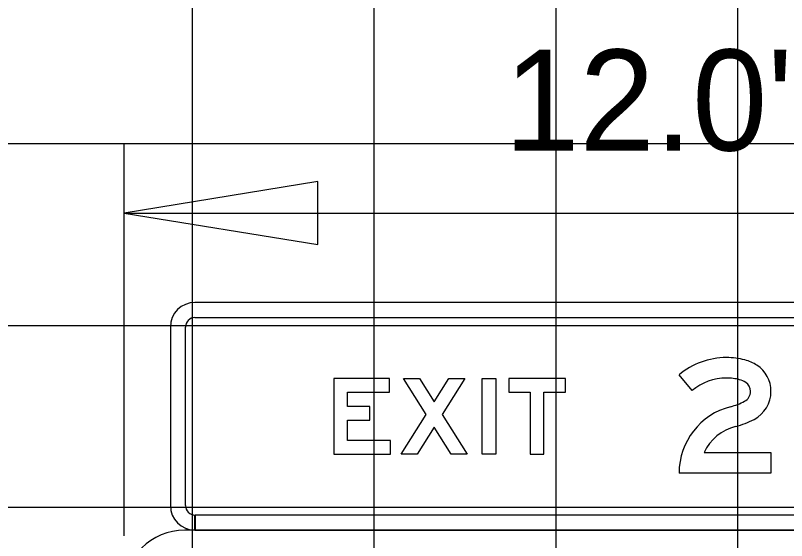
# Model space of a CAD drawing. Extents: x 2193008 to 2198143, y 1236112 to 1237864.
# Drawn here: x 2195822.76 to 2195831.24, y 1237287.74 to 1237293.52 of the extents above; entities that cross this region are included whole.
import ezdxf

# ---------------------------------------------------------------- set-up
doc = ezdxf.new("R2010")
doc.units = 0
for name, color, linetype in [('GSBWFILL', 7, 'Continuous'), ('GSCOLORFILL', 7, 'Continuous'), ('GSDIMS', 7, 'Continuous'), ('GSOUTLINE', 7, 'Continuous'), ('Level 55', 7, 'Continuous'), ('M-ROADS', 7, 'Continuous')]:
    doc.layers.add(name, color=color, linetype=linetype)

msp = doc.modelspace()

# ---------------------------------------------------------------- linework, layer by layer
at = {"layer": 'GSBWFILL'}
for points in [[(2195826.8877, 1237288.8396), (2195826.4131, 1237288.8396), (2195826.4131, 1237289.0635), (2195826.6587, 1237289.0635), (2195826.6587, 1237289.2133), (2195826.4131, 1237289.2133), (2195826.4131, 1237289.3724), (2195826.8752, 1237289.3724), (2195826.8752, 1237289.5222), (2195826.2633, 1237289.5222), (2195826.2633, 1237288.6897), (2195826.8877, 1237288.6897)], [(2195827.5516, 1237288.6897), (2195827.3663, 1237288.9849), (2195827.1811, 1237288.6897), (2195827.0042, 1237288.6897), (2195827.2779, 1237289.1259), (2195827.0292, 1237289.5222), (2195827.2061, 1237289.5222), (2195827.3663, 1237289.2668), (2195827.5266, 1237289.5222), (2195827.7035, 1237289.5222), (2195827.4548, 1237289.1259), (2195827.7285, 1237288.6897)], [(2195827.895, 1237288.6897), (2195827.895, 1237289.5222), (2195828.0448, 1237289.5222), (2195828.0448, 1237288.6897)], [(2195828.1864, 1237289.3724), (2195828.4236, 1237289.3724), (2195828.4236, 1237288.6897), (2195828.5735, 1237288.6897), (2195828.5735, 1237289.3724), (2195828.8107, 1237289.3724), (2195828.8107, 1237289.5222), (2195828.1864, 1237289.5222)]]:
    msp.add_lwpolyline(points, close=True, dxfattribs=at)
for points in [[(2195830.2049, 1237289.3894), (2195830.0595, 1237289.5608)], [(2195830.3344, 1237288.7064), (2195831.071, 1237288.7064), (2195831.071, 1237288.4816), (2195830.0595, 1237288.4816)]]:
    msp.add_lwpolyline(points, dxfattribs=at)
for centre, major_axis, start_param, end_param in [((2195830.5809, 1237288.9465), (0, 0.8057), 0, 0.70376), ((2195830.5809, 1237288.9628), (0, 0.7894), 6.02311, 6.283185), ((2195830.6661, 1237289.2831), (0, 0.458), 5.706931, 6.02311), ((2195830.7297, 1237289.3809), (0, 0.3413), 4.712389, 5.706931), ((2195830.5809, 1237288.9465), (0, 0.5809), 0, 0.70376), ((2195830.5809, 1237288.9628), (0, 0.5646), 6.02311, 6.283185), ((2195830.6661, 1237289.2831), (0, 0.2332), 5.706931, 6.02311), ((2195830.7297, 1237289.3809), (0, 0.1165), 4.712389, 5.706931), ((2195830.7221, 1237289.3809), (0, 0.1241), 3.626327, 4.712389), ((2195830.7221, 1237289.3809), (0, 0.3489), 3.626327, 4.712389), ((2195830.4521, 1237289.8936), (0, 0.7036), 3.392123, 3.626327), ((2195830.8134, 1237288.4816), (0, 0.7539), 0.25053, 1.570796), ((2195830.4521, 1237289.8936), (0, 0.9283), 3.392123, 3.626327), ((2195830.8134, 1237288.4816), (0, 0.5291), 0.25053, 1.132058)]:
    msp.add_ellipse(centre, major_axis=major_axis, ratio=0.999994, start_param=start_param, end_param=end_param, dxfattribs=at)
at = {"layer": 'GSCOLORFILL'}
for p, q in [((2195835.683, 1237290.3589), (2195824.7356, 1237290.3589)), ((2195824.7356, 1237290.1924), (2195835.683, 1237290.1924)), ((2195824.4651, 1237290.0883), (2195824.4651, 1237288.1236)), ((2195824.6316, 1237288.1236), (2195824.6316, 1237290.0883)), ((2195824.7356, 1237287.8531), (2195824.7356, 1237288.0196)), ((2195835.683, 1237288.0196), (2195824.7373, 1237288.0196)), ((2195824.7373, 1237288.0196), (2195824.7373, 1237287.8531)), ((2195835.2876, 1237287.8531), (2195824.6233, 1237287.8531)), ((2195824.7373, 1237287.8531), (2195835.683, 1237287.8531))]:
    msp.add_line(p, q, dxfattribs=at)
for points in [[(2195826.8877, 1237288.8396), (2195826.4131, 1237288.8396), (2195826.4131, 1237289.0635), (2195826.6587, 1237289.0635), (2195826.6587, 1237289.2133), (2195826.4131, 1237289.2133), (2195826.4131, 1237289.3724), (2195826.8752, 1237289.3724), (2195826.8752, 1237289.5222), (2195826.2633, 1237289.5222), (2195826.2633, 1237288.6897), (2195826.8877, 1237288.6897)], [(2195827.5516, 1237288.6897), (2195827.3663, 1237288.9849), (2195827.1811, 1237288.6897), (2195827.0042, 1237288.6897), (2195827.2779, 1237289.1259), (2195827.0292, 1237289.5222), (2195827.2061, 1237289.5222), (2195827.3663, 1237289.2668), (2195827.5266, 1237289.5222), (2195827.7035, 1237289.5222), (2195827.4548, 1237289.1259), (2195827.7285, 1237288.6897)], [(2195827.895, 1237288.6897), (2195827.895, 1237289.5222), (2195828.0448, 1237289.5222), (2195828.0448, 1237288.6897)], [(2195828.1864, 1237289.3724), (2195828.4236, 1237289.3724), (2195828.4236, 1237288.6897), (2195828.5735, 1237288.6897), (2195828.5735, 1237289.3724), (2195828.8107, 1237289.3724), (2195828.8107, 1237289.5222), (2195828.1864, 1237289.5222)]]:
    msp.add_lwpolyline(points, close=True, dxfattribs=at)
for points in [[(2195830.2049, 1237289.3894), (2195830.0595, 1237289.5608)], [(2195830.3344, 1237288.7064), (2195831.071, 1237288.7064), (2195831.071, 1237288.4816), (2195830.0595, 1237288.4816)]]:
    msp.add_lwpolyline(points, dxfattribs=at)
for centre, radius, start, end in [((2195824.7356, 1237290.0883), 0.2706, 90, 180), ((2195824.7356, 1237290.0883), 0.1041, 90, 180), ((2195824.7356, 1237288.1236), 0.2706, 180, 270), ((2195824.7356, 1237288.1236), 0.1041, 180, 270), ((2195824.6233, 1237287.1871), 0.666, 90, 180)]:
    msp.add_arc(centre, radius, start, end, dxfattribs=at)
for centre, major_axis, start_param, end_param in [((2195830.5809, 1237288.9465), (0, 0.8057), 0, 0.70376), ((2195830.5809, 1237288.9628), (0, 0.7894), 6.02311, 6.283185), ((2195830.6661, 1237289.2831), (0, 0.458), 5.706931, 6.02311), ((2195830.7297, 1237289.3809), (0, 0.3413), 4.712389, 5.706931), ((2195830.5809, 1237288.9465), (0, 0.5809), 0, 0.70376), ((2195830.5809, 1237288.9628), (0, 0.5646), 6.02311, 6.283185), ((2195830.6661, 1237289.2831), (0, 0.2332), 5.706931, 6.02311), ((2195830.7297, 1237289.3809), (0, 0.1165), 4.712389, 5.706931), ((2195830.7221, 1237289.3809), (0, 0.1241), 3.626327, 4.712389), ((2195830.7221, 1237289.3809), (0, 0.3489), 3.626327, 4.712389), ((2195830.4521, 1237289.8936), (0, 0.7036), 3.392123, 3.626327), ((2195830.8134, 1237288.4816), (0, 0.7539), 0.25053, 1.570796), ((2195830.4521, 1237289.8936), (0, 0.9283), 3.392123, 3.626327), ((2195830.8134, 1237288.4816), (0, 0.5291), 0.25053, 1.132058)]:
    msp.add_ellipse(centre, major_axis=major_axis, ratio=0.999994, start_param=start_param, end_param=end_param, dxfattribs=at)
at = {"layer": 'GSDIMS'}
for p, q in [((2195823.9573, 1237287.7903), (2195823.9573, 1237292.1002)), ((2195823.9573, 1237291.3424), (2195835.9536, 1237291.3424))]:
    msp.add_line(p, q, dxfattribs=at)
msp.add_lwpolyline([(2195823.9573, 1237291.3424), (2195826.0857, 1237290.9952), (2195826.0857, 1237291.6896)], close=True, dxfattribs=at)
at = {"layer": 'GSOUTLINE'}
for points in [[(2195826.8877, 1237288.8396), (2195826.4131, 1237288.8396), (2195826.4131, 1237289.0635), (2195826.6587, 1237289.0635), (2195826.6587, 1237289.2133), (2195826.4131, 1237289.2133), (2195826.4131, 1237289.3724), (2195826.8752, 1237289.3724), (2195826.8752, 1237289.5222), (2195826.2633, 1237289.5222), (2195826.2633, 1237288.6897), (2195826.8877, 1237288.6897)], [(2195827.5516, 1237288.6897), (2195827.3663, 1237288.9849), (2195827.1811, 1237288.6897), (2195827.0042, 1237288.6897), (2195827.2779, 1237289.1259), (2195827.0292, 1237289.5222), (2195827.2061, 1237289.5222), (2195827.3663, 1237289.2668), (2195827.5266, 1237289.5222), (2195827.7035, 1237289.5222), (2195827.4548, 1237289.1259), (2195827.7285, 1237288.6897)], [(2195827.895, 1237288.6897), (2195827.895, 1237289.5222), (2195828.0448, 1237289.5222), (2195828.0448, 1237288.6897)], [(2195828.1864, 1237289.3724), (2195828.4236, 1237289.3724), (2195828.4236, 1237288.6897), (2195828.5735, 1237288.6897), (2195828.5735, 1237289.3724), (2195828.8107, 1237289.3724), (2195828.8107, 1237289.5222), (2195828.1864, 1237289.5222)]]:
    msp.add_lwpolyline(points, close=True, dxfattribs=at)
for points in [[(2195830.2049, 1237289.3894), (2195830.0595, 1237289.5608)], [(2195830.3344, 1237288.7064), (2195831.071, 1237288.7064), (2195831.071, 1237288.4816), (2195830.0595, 1237288.4816)]]:
    msp.add_lwpolyline(points, dxfattribs=at)
for centre, major_axis, start_param, end_param in [((2195830.5809, 1237288.9465), (0, 0.8057), 0, 0.70376), ((2195830.5809, 1237288.9628), (0, 0.7894), 6.02311, 6.283185), ((2195830.6661, 1237289.2831), (0, 0.458), 5.706931, 6.02311), ((2195830.7297, 1237289.3809), (0, 0.3413), 4.712389, 5.706931), ((2195830.5809, 1237288.9465), (0, 0.5809), 0, 0.70376), ((2195830.5809, 1237288.9628), (0, 0.5646), 6.02311, 6.283185), ((2195830.6661, 1237289.2831), (0, 0.2332), 5.706931, 6.02311), ((2195830.7297, 1237289.3809), (0, 0.1165), 4.712389, 5.706931), ((2195830.7221, 1237289.3809), (0, 0.1241), 3.626327, 4.712389), ((2195830.7221, 1237289.3809), (0, 0.3489), 3.626327, 4.712389), ((2195830.4521, 1237289.8936), (0, 0.7036), 3.392123, 3.626327), ((2195830.8134, 1237288.4816), (0, 0.7539), 0.25053, 1.570796), ((2195830.4521, 1237289.8936), (0, 0.9283), 3.392123, 3.626327), ((2195830.8134, 1237288.4816), (0, 0.5291), 0.25053, 1.132058)]:
    msp.add_ellipse(centre, major_axis=major_axis, ratio=0.999994, start_param=start_param, end_param=end_param, dxfattribs=at)
at = {"layer": 'M-ROADS'}
for p, q in [((2195824.7065, 1237258.1062), (2195824.7065, 1237318.1062)), ((2195826.7065, 1237258.1062), (2195826.7065, 1237318.1062)), ((2195828.7065, 1237258.1062), (2195828.7065, 1237318.1062)), ((2195830.7065, 1237258.1062), (2195830.7065, 1237318.1062)), ((2195734.7065, 1237292.1062), (2195864.7065, 1237292.1062)), ((2195734.7065, 1237290.1062), (2195864.7065, 1237290.1062)), ((2195734.7065, 1237288.1062), (2195864.7065, 1237288.1062))]:
    msp.add_line(p, q, dxfattribs=at)

# ---------------------------------------------------------------- texts
at = {"layer": 'Level 55'}
msp.add_text("12.0'", height=1.11046, dxfattribs=at).set_placement((2195828.14, 1237292.0306))

doc.saveas('drawing.dxf')
